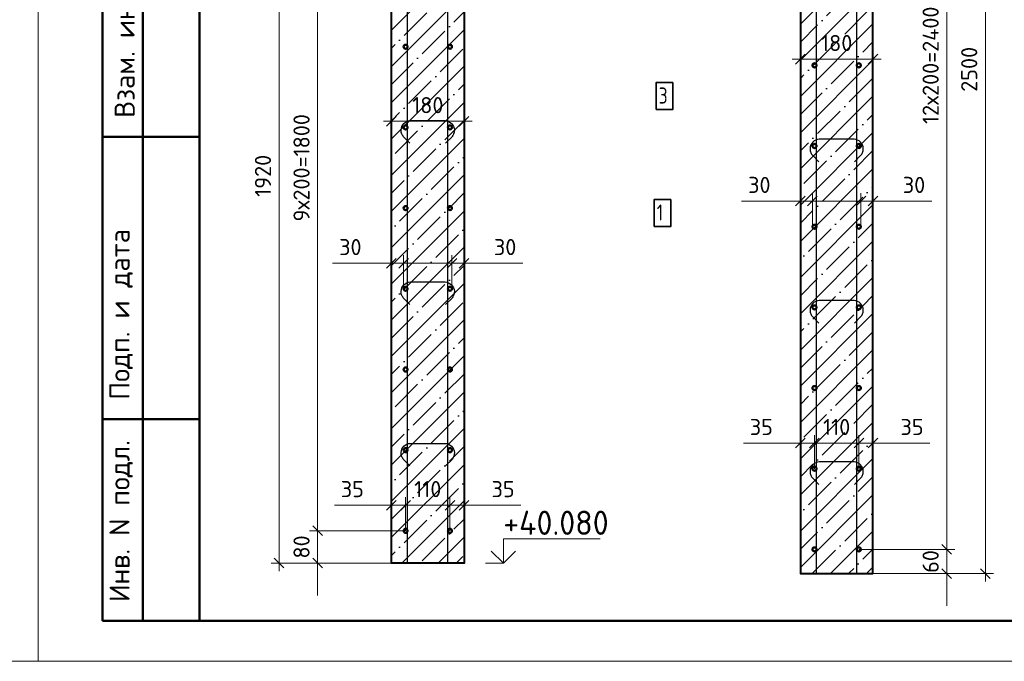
# Model space of a CAD drawing. Header units: millimetres. Extents: x -49773 to 2322955, y -3321 to 58485.
# Tile 567 of 580: x 2259727 to 2271933, y 6225 to 14177. Entities that reach past the tile are written whole.
import ezdxf

# ---------------------------------------------------------------- set-up
doc = ezdxf.new("R2010")
doc.units = ezdxf.units.MM
doc.header["$PDMODE"] = 65
for name, color, linetype, lineweight in [('Standard', 7, 'Continuous', 25), ('Арм.стержн. вертикальными 1', 22, 'Continuous', 35), ('Арм.стержн. Доп. арматура', 180, 'Continuous', 35), ('Арм.стержн.горизонт. 1', 180, 'Continuous', 35), ('Высотная отметки_ общее', 7, 'Continuous', 13), ('Основная', 7, 'Continuous', 40), ('СПДС_РАЗМЕРЫ', 152, 'Continuous', 25)]:
    doc.layers.add(name, color=color, linetype=linetype, lineweight=lineweight)
doc.layers.add('Арм.стержн.Стяжки', color=7, linetype='Continuous', lineweight=35, true_color=0x501e0f)
doc.styles.add('ISOCPEUR', font='txt')
doc.dimstyles.new('__________2', dxfattribs={"dimtxt": 250, "dimasz": 200, "dimexe": 0, "dimexo": 0, "dimgap": 100, "dimtad": 1, "dimdec": 0, "dimrnd": 1, "dimzin": 12, "dimdsep": 46, "dimtxsty": 'ISOCPEUR', "dimblk": 'ALL_ML_STRICH', "dimblk1": 'ALL_ML_STRICH', "dimblk2": 'ALL_ML_STRICH', "dimsah": 1, "dimcen": 0, "dimclrd": 7, "dimclre": 7, "dimclrt": 7, "dimadec": 0, "dimazin": 0, "dimtfac": 1, "dimtdec": 0, "dimtmove": 1, "dimatfit": 3, "dimfxl": 0, "dimtzin": 0, "dimlwd": 0, "dimlwe": 13, "dimarcsym": 0})

# ---------------------------------------------------------------- blocks, each defined once
blk = doc.blocks.new('ALL_ML_STRICH')
at = {"color": 0, "linetype": 'ByBlock', "lineweight": -2}
for p, q in [((-1, 0), (0.5, 0)), ((-0.3, -0.3), (0.3, 0.3)), ((0, -0.5), (0, 0.5))]:
    blk.add_line(p, q, dxfattribs=at)
blk = doc.blocks.new('*D1124')
at = {"layer": 'Defpoints', "color": 0}
for p in [(2265236, 8159), (2265061, 7842), (2265236, 7831)]:
    blk.add_point(p, dxfattribs=at)
at = {"layer": 'СПДС_РАЗМЕРЫ', "color": 7, "lineweight": 0}
for p, q in [((2264861, 8159), (2264661, 8159)), ((2265061, 8159), (2265236, 8159)), ((2265236, 8159), (2265940, 8159)), ((2265436, 8159), (2265636, 8159))]:
    blk.add_line(p, q, dxfattribs=at)
at = {"layer": 'СПДС_РАЗМЕРЫ', "color": 7, "lineweight": 13}
for p, q in [((2265061, 7842), (2265061, 8159)), ((2265236, 7831), (2265236, 8159))]:
    blk.add_line(p, q, dxfattribs=at)
at = {"layer": 'СПДС_РАЗМЕРЫ', "color": 7, "lineweight": 0, "xscale": 200, "yscale": 200, "zscale": 200}
blk.add_blockref('ALL_ML_STRICH', (2265061, 8159), dxfattribs=at)
at = {"layer": 'СПДС_РАЗМЕРЫ', "color": 7, "lineweight": 0, "xscale": 200, "yscale": 200, "zscale": 200, "rotation": 180}
blk.add_blockref('ALL_ML_STRICH', (2265236, 8159), dxfattribs=at)
at = {"layer": 'СПДС_РАЗМЕРЫ', "color": 7, "insert": (2265720, 8359), "char_height": 200, "attachment_point": 5, "style": 'ISOCPEUR'}
blk.add_mtext('35', dxfattribs=at)
blk = doc.blocks.new('*D1125')
at = {"layer": 'Defpoints', "color": 0}
for p in [(2264336, 8159), (2264336, 7831), (2264511, 7842)]:
    blk.add_point(p, dxfattribs=at)
at = {"layer": 'СПДС_РАЗМЕРЫ', "color": 7, "lineweight": 0}
for p, q in [((2264336, 8159), (2263631, 8159)), ((2264136, 8159), (2263936, 8159)), ((2264511, 8159), (2264336, 8159)), ((2264711, 8159), (2264911, 8159))]:
    blk.add_line(p, q, dxfattribs=at)
at = {"layer": 'СПДС_РАЗМЕРЫ', "color": 7, "lineweight": 13}
for p, q in [((2264336, 7831), (2264336, 8159)), ((2264511, 7842), (2264511, 8159))]:
    blk.add_line(p, q, dxfattribs=at)
at = {"layer": 'СПДС_РАЗМЕРЫ', "color": 7, "lineweight": 0, "xscale": 200, "yscale": 200, "zscale": 200}
blk.add_blockref('ALL_ML_STRICH', (2264336, 8159), dxfattribs=at)
at = {"layer": 'СПДС_РАЗМЕРЫ', "color": 7, "lineweight": 0, "xscale": 200, "yscale": 200, "zscale": 200, "rotation": 180}
blk.add_blockref('ALL_ML_STRICH', (2264511, 8159), dxfattribs=at)
at = {"layer": 'СПДС_РАЗМЕРЫ', "color": 7, "insert": (2263851, 8359), "char_height": 200, "attachment_point": 5, "style": 'ISOCPEUR'}
blk.add_mtext('35', dxfattribs=at)
blk = doc.blocks.new('*D1126')
at = {"layer": 'Defpoints', "color": 0}
for p in [(2265061, 8159), (2264511, 7842), (2265061, 7842)]:
    blk.add_point(p, dxfattribs=at)
at = {"layer": 'СПДС_РАЗМЕРЫ', "color": 7, "lineweight": 0}
for p, q in [((2264311, 8159), (2264111, 8159)), ((2264511, 8159), (2265061, 8159)), ((2265261, 8159), (2265461, 8159))]:
    blk.add_line(p, q, dxfattribs=at)
at = {"layer": 'СПДС_РАЗМЕРЫ', "color": 7, "lineweight": 13}
for p, q in [((2264511, 7842), (2264511, 8159)), ((2265061, 7842), (2265061, 8159))]:
    blk.add_line(p, q, dxfattribs=at)
at = {"layer": 'СПДС_РАЗМЕРЫ', "color": 7, "lineweight": 0, "xscale": 200, "yscale": 200, "zscale": 200}
blk.add_blockref('ALL_ML_STRICH', (2264511, 8159), dxfattribs=at)
at = {"layer": 'СПДС_РАЗМЕРЫ', "color": 7, "lineweight": 0, "xscale": 200, "yscale": 200, "zscale": 200, "rotation": 180}
blk.add_blockref('ALL_ML_STRICH', (2265061, 8159), dxfattribs=at)
at = {"layer": 'СПДС_РАЗМЕРЫ', "color": 7, "insert": (2264786, 8359), "char_height": 200, "attachment_point": 5, "style": 'ISOCPEUR'}
blk.add_mtext('110', dxfattribs=at)
blk = doc.blocks.new('*D1127')
at = {"layer": 'Defpoints', "color": 0}
for p in [(2265236, 11159), (2265086, 10842), (2265236, 10830)]:
    blk.add_point(p, dxfattribs=at)
at = {"layer": 'СПДС_РАЗМЕРЫ', "color": 7, "lineweight": 0}
for p, q in [((2264886, 11159), (2264686, 11159)), ((2265086, 11159), (2265236, 11159)), ((2265236, 11159), (2265965, 11159)), ((2265436, 11159), (2265636, 11159))]:
    blk.add_line(p, q, dxfattribs=at)
at = {"layer": 'СПДС_РАЗМЕРЫ', "color": 7, "lineweight": 13}
for p, q in [((2265086, 10842), (2265086, 11159)), ((2265236, 10830), (2265236, 11159))]:
    blk.add_line(p, q, dxfattribs=at)
at = {"layer": 'СПДС_РАЗМЕРЫ', "color": 7, "lineweight": 0, "xscale": 200, "yscale": 200, "zscale": 200}
blk.add_blockref('ALL_ML_STRICH', (2265086, 11159), dxfattribs=at)
at = {"layer": 'СПДС_РАЗМЕРЫ', "color": 7, "lineweight": 0, "xscale": 200, "yscale": 200, "zscale": 200, "rotation": 180}
blk.add_blockref('ALL_ML_STRICH', (2265236, 11159), dxfattribs=at)
at = {"layer": 'СПДС_РАЗМЕРЫ', "color": 7, "insert": (2265745, 11359), "char_height": 200, "attachment_point": 5, "style": 'ISOCPEUR'}
blk.add_mtext('30', dxfattribs=at)
blk = doc.blocks.new('*D1128')
at = {"layer": 'Defpoints', "color": 0}
for p in [(2264336, 11159), (2264336, 10830), (2264486, 10842)]:
    blk.add_point(p, dxfattribs=at)
at = {"layer": 'СПДС_РАЗМЕРЫ', "color": 7, "lineweight": 0}
for p, q in [((2264336, 11159), (2263606, 11159)), ((2264136, 11159), (2263936, 11159)), ((2264486, 11159), (2264336, 11159)), ((2264686, 11159), (2264886, 11159))]:
    blk.add_line(p, q, dxfattribs=at)
at = {"layer": 'СПДС_РАЗМЕРЫ', "color": 7, "lineweight": 13}
for p, q in [((2264336, 10830), (2264336, 11159)), ((2264486, 10842), (2264486, 11159))]:
    blk.add_line(p, q, dxfattribs=at)
at = {"layer": 'СПДС_РАЗМЕРЫ', "color": 7, "lineweight": 0, "xscale": 200, "yscale": 200, "zscale": 200}
blk.add_blockref('ALL_ML_STRICH', (2264336, 11159), dxfattribs=at)
at = {"layer": 'СПДС_РАЗМЕРЫ', "color": 7, "lineweight": 0, "xscale": 200, "yscale": 200, "zscale": 200, "rotation": 180}
blk.add_blockref('ALL_ML_STRICH', (2264486, 11159), dxfattribs=at)
at = {"layer": 'СПДС_РАЗМЕРЫ', "color": 7, "insert": (2263826, 11359), "char_height": 200, "attachment_point": 5, "style": 'ISOCPEUR'}
blk.add_mtext('30', dxfattribs=at)
blk = doc.blocks.new('*D1129')
at = {"layer": 'Defpoints', "color": 0}
for p in [(2265236, 12918), (2264336, 12601), (2265236, 12601)]:
    blk.add_point(p, dxfattribs=at)
at = {"layer": 'СПДС_РАЗМЕРЫ', "color": 7, "lineweight": 13}
for p, q in [((2264336, 12601), (2264336, 12918)), ((2265236, 12601), (2265236, 12918))]:
    blk.add_line(p, q, dxfattribs=at)
at = {"layer": 'СПДС_РАЗМЕРЫ', "color": 7, "lineweight": 0}
blk.add_line((2264536, 12918), (2265036, 12918), dxfattribs=at)
at = {"layer": 'СПДС_РАЗМЕРЫ', "color": 7, "lineweight": 0, "xscale": 200, "yscale": 200, "zscale": 200, "rotation": 180}
blk.add_blockref('ALL_ML_STRICH', (2264336, 12918), dxfattribs=at)
at = {"layer": 'СПДС_РАЗМЕРЫ', "color": 7, "lineweight": 0, "xscale": 200, "yscale": 200, "zscale": 200}
blk.add_blockref('ALL_ML_STRICH', (2265236, 12918), dxfattribs=at)
at = {"layer": 'СПДС_РАЗМЕРЫ', "color": 7, "insert": (2264786, 13118), "char_height": 200, "attachment_point": 5, "style": 'ISOCPEUR'}
blk.add_mtext('180', dxfattribs=at)
blk = doc.blocks.new('*D1130')
at = {"layer": 'Defpoints', "color": 0}
for p in [(2264511, 7842), (2263421, 7442), (2264336, 7442)]:
    blk.add_point(p, dxfattribs=at)
at = {"layer": 'СПДС_РАЗМЕРЫ', "color": 7, "lineweight": 0}
for p, q in [((2263421, 8042), (2263421, 8242)), ((2263421, 7842), (2263421, 7442)), ((2263421, 7242), (2263421, 7042))]:
    blk.add_line(p, q, dxfattribs=at)
at = {"layer": 'СПДС_РАЗМЕРЫ', "color": 7, "lineweight": 13}
for p, q in [((2264511, 7842), (2263421, 7842)), ((2264336, 7442), (2263421, 7442))]:
    blk.add_line(p, q, dxfattribs=at)
at = {"layer": 'СПДС_РАЗМЕРЫ', "color": 7, "lineweight": 0, "xscale": 200, "yscale": 200, "zscale": 200}
for p, rotation in [((2263421, 7842), 270), ((2263421, 7442), 90)]:
    blk.add_blockref('ALL_ML_STRICH', p, dxfattribs=dict(at, rotation=rotation))
at = {"layer": 'СПДС_РАЗМЕРЫ', "color": 7, "insert": (2263221, 7642), "char_height": 200, "attachment_point": 5, "rotation": 90, "style": 'ISOCPEUR'}
blk.add_mtext('80', dxfattribs=at)
blk = doc.blocks.new('*D1131')
at = {"layer": 'Defpoints', "color": 0}
for p in [(2264511, 16842), (2263421, 7842), (2264511, 7842)]:
    blk.add_point(p, dxfattribs=at)
at = {"layer": 'СПДС_РАЗМЕРЫ', "color": 7, "lineweight": 13}
for p, q in [((2264511, 16842), (2263421, 16842)), ((2264511, 7842), (2263421, 7842))]:
    blk.add_line(p, q, dxfattribs=at)
at = {"layer": 'СПДС_РАЗМЕРЫ', "color": 7, "lineweight": 0}
blk.add_line((2263421, 16642), (2263421, 8042), dxfattribs=at)
at = {"layer": 'СПДС_РАЗМЕРЫ', "color": 7, "lineweight": 0, "xscale": 200, "yscale": 200, "zscale": 200}
for p, rotation in [((2263421, 16842), 90), ((2263421, 7842), 270)]:
    blk.add_blockref('ALL_ML_STRICH', p, dxfattribs=dict(at, rotation=rotation))
at = {"layer": 'СПДС_РАЗМЕРЫ', "color": 7, "insert": (2263221, 12342), "char_height": 200, "attachment_point": 5, "rotation": 90, "style": 'ISOCPEUR'}
blk.add_mtext('9х200=1800', dxfattribs=at)
blk = doc.blocks.new('*D1133')
at = {"layer": 'Defpoints', "color": 0}
for p in [(2262943, 17042), (2264336, 17042), (2264336, 7442)]:
    blk.add_point(p, dxfattribs=at)
at = {"layer": 'СПДС_РАЗМЕРЫ', "color": 7, "lineweight": 13}
for p, q in [((2264336, 17042), (2262943, 17042)), ((2264336, 7442), (2262943, 7442))]:
    blk.add_line(p, q, dxfattribs=at)
at = {"layer": 'СПДС_РАЗМЕРЫ', "color": 7, "lineweight": 0}
blk.add_line((2262943, 7642), (2262943, 16842), dxfattribs=at)
at = {"layer": 'СПДС_РАЗМЕРЫ', "color": 7, "lineweight": 0, "xscale": 200, "yscale": 200, "zscale": 200}
for p, rotation in [((2262943, 17042), 90), ((2262943, 7442), 270)]:
    blk.add_blockref('ALL_ML_STRICH', p, dxfattribs=dict(at, rotation=rotation))
at = {"layer": 'СПДС_РАЗМЕРЫ', "color": 7, "insert": (2262743, 12242), "char_height": 200, "attachment_point": 5, "rotation": 90, "style": 'ISOCPEUR'}
blk.add_mtext('1920', dxfattribs=at)
blk = doc.blocks.new('*D1134')
at = {"layer": 'Defpoints', "color": 0}
for p in [(2269405, 8929), (2269405, 8600), (2269580, 8612)]:
    blk.add_point(p, dxfattribs=at)
at = {"layer": 'СПДС_РАЗМЕРЫ', "color": 7, "lineweight": 0}
for p, q in [((2269405, 8929), (2268701, 8929)), ((2269205, 8929), (2269005, 8929)), ((2269580, 8929), (2269405, 8929)), ((2269780, 8929), (2269980, 8929))]:
    blk.add_line(p, q, dxfattribs=at)
at = {"layer": 'СПДС_РАЗМЕРЫ', "color": 7, "lineweight": 13}
for p, q in [((2269405, 8600), (2269405, 8929)), ((2269580, 8612), (2269580, 8929))]:
    blk.add_line(p, q, dxfattribs=at)
at = {"layer": 'СПДС_РАЗМЕРЫ', "color": 7, "lineweight": 0, "xscale": 200, "yscale": 200, "zscale": 200}
blk.add_blockref('ALL_ML_STRICH', (2269405, 8929), dxfattribs=at)
at = {"layer": 'СПДС_РАЗМЕРЫ', "color": 7, "lineweight": 0, "xscale": 200, "yscale": 200, "zscale": 200, "rotation": 180}
blk.add_blockref('ALL_ML_STRICH', (2269580, 8929), dxfattribs=at)
at = {"layer": 'СПДС_РАЗМЕРЫ', "color": 7, "insert": (2268921, 9129), "char_height": 200, "attachment_point": 5, "style": 'ISOCPEUR'}
blk.add_mtext('35', dxfattribs=at)
blk = doc.blocks.new('*D1135')
at = {"layer": 'Defpoints', "color": 0}
for p in [(2270305, 8929), (2270130, 8612), (2270305, 8600)]:
    blk.add_point(p, dxfattribs=at)
at = {"layer": 'СПДС_РАЗМЕРЫ', "color": 7, "lineweight": 0}
for p, q in [((2269930, 8929), (2269730, 8929)), ((2270130, 8929), (2270305, 8929)), ((2270305, 8929), (2271009, 8929)), ((2270505, 8929), (2270705, 8929))]:
    blk.add_line(p, q, dxfattribs=at)
at = {"layer": 'СПДС_РАЗМЕРЫ', "color": 7, "lineweight": 13}
for p, q in [((2270130, 8612), (2270130, 8929)), ((2270305, 8600), (2270305, 8929))]:
    blk.add_line(p, q, dxfattribs=at)
at = {"layer": 'СПДС_РАЗМЕРЫ', "color": 7, "lineweight": 0, "xscale": 200, "yscale": 200, "zscale": 200}
blk.add_blockref('ALL_ML_STRICH', (2270130, 8929), dxfattribs=at)
at = {"layer": 'СПДС_РАЗМЕРЫ', "color": 7, "lineweight": 0, "xscale": 200, "yscale": 200, "zscale": 200, "rotation": 180}
blk.add_blockref('ALL_ML_STRICH', (2270305, 8929), dxfattribs=at)
at = {"layer": 'СПДС_РАЗМЕРЫ', "color": 7, "insert": (2270789, 9129), "char_height": 200, "attachment_point": 5, "style": 'ISOCPEUR'}
blk.add_mtext('35', dxfattribs=at)
blk = doc.blocks.new('*D1136')
at = {"layer": 'Defpoints', "color": 0}
for p in [(2269580, 8929), (2269580, 8612), (2270130, 8612)]:
    blk.add_point(p, dxfattribs=at)
at = {"layer": 'СПДС_РАЗМЕРЫ', "color": 7, "lineweight": 0}
for p, q in [((2269380, 8929), (2269180, 8929)), ((2270130, 8929), (2269580, 8929)), ((2270330, 8929), (2270530, 8929))]:
    blk.add_line(p, q, dxfattribs=at)
at = {"layer": 'СПДС_РАЗМЕРЫ', "color": 7, "lineweight": 13}
for p, q in [((2269580, 8612), (2269580, 8929)), ((2270130, 8612), (2270130, 8929))]:
    blk.add_line(p, q, dxfattribs=at)
at = {"layer": 'СПДС_РАЗМЕРЫ', "color": 7, "lineweight": 0, "xscale": 200, "yscale": 200, "zscale": 200}
blk.add_blockref('ALL_ML_STRICH', (2269580, 8929), dxfattribs=at)
at = {"layer": 'СПДС_РАЗМЕРЫ', "color": 7, "lineweight": 0, "xscale": 200, "yscale": 200, "zscale": 200, "rotation": 180}
blk.add_blockref('ALL_ML_STRICH', (2270130, 8929), dxfattribs=at)
at = {"layer": 'СПДС_РАЗМЕРЫ', "color": 7, "insert": (2269855, 9129), "char_height": 200, "attachment_point": 5, "style": 'ISOCPEUR'}
blk.add_mtext('110', dxfattribs=at)
blk = doc.blocks.new('*D1137')
at = {"layer": 'Defpoints', "color": 0}
for p in [(2269405, 11929), (2269405, 11600), (2269555, 11611)]:
    blk.add_point(p, dxfattribs=at)
at = {"layer": 'СПДС_РАЗМЕРЫ', "color": 7, "lineweight": 0}
for p, q in [((2269405, 11929), (2268676, 11929)), ((2269205, 11929), (2269005, 11929)), ((2269555, 11929), (2269405, 11929)), ((2269755, 11929), (2269955, 11929))]:
    blk.add_line(p, q, dxfattribs=at)
at = {"layer": 'СПДС_РАЗМЕРЫ', "color": 7, "lineweight": 13}
for p, q in [((2269405, 11600), (2269405, 11929)), ((2269555, 11611), (2269555, 11929))]:
    blk.add_line(p, q, dxfattribs=at)
at = {"layer": 'СПДС_РАЗМЕРЫ', "color": 7, "lineweight": 0, "xscale": 200, "yscale": 200, "zscale": 200}
blk.add_blockref('ALL_ML_STRICH', (2269405, 11929), dxfattribs=at)
at = {"layer": 'СПДС_РАЗМЕРЫ', "color": 7, "lineweight": 0, "xscale": 200, "yscale": 200, "zscale": 200, "rotation": 180}
blk.add_blockref('ALL_ML_STRICH', (2269555, 11929), dxfattribs=at)
at = {"layer": 'СПДС_РАЗМЕРЫ', "color": 7, "insert": (2268896, 12129), "char_height": 200, "attachment_point": 5, "style": 'ISOCPEUR'}
blk.add_mtext('30', dxfattribs=at)
blk = doc.blocks.new('*D1138')
at = {"layer": 'Defpoints', "color": 0}
for p in [(2270305, 11929), (2270155, 11611), (2270305, 11600)]:
    blk.add_point(p, dxfattribs=at)
at = {"layer": 'СПДС_РАЗМЕРЫ', "color": 7, "lineweight": 0}
for p, q in [((2269955, 11929), (2269755, 11929)), ((2270155, 11929), (2270305, 11929)), ((2270305, 11929), (2271034, 11929)), ((2270505, 11929), (2270705, 11929))]:
    blk.add_line(p, q, dxfattribs=at)
at = {"layer": 'СПДС_РАЗМЕРЫ', "color": 7, "lineweight": 13}
for p, q in [((2270155, 11611), (2270155, 11929)), ((2270305, 11600), (2270305, 11929))]:
    blk.add_line(p, q, dxfattribs=at)
at = {"layer": 'СПДС_РАЗМЕРЫ', "color": 7, "lineweight": 0, "xscale": 200, "yscale": 200, "zscale": 200}
blk.add_blockref('ALL_ML_STRICH', (2270155, 11929), dxfattribs=at)
at = {"layer": 'СПДС_РАЗМЕРЫ', "color": 7, "lineweight": 0, "xscale": 200, "yscale": 200, "zscale": 200, "rotation": 180}
blk.add_blockref('ALL_ML_STRICH', (2270305, 11929), dxfattribs=at)
at = {"layer": 'СПДС_РАЗМЕРЫ', "color": 7, "insert": (2270814, 12129), "char_height": 200, "attachment_point": 5, "style": 'ISOCPEUR'}
blk.add_mtext('30', dxfattribs=at)
blk = doc.blocks.new('*D1139')
at = {"layer": 'Defpoints', "color": 0}
for p in [(2269405, 13688), (2269405, 13371), (2270305, 13371)]:
    blk.add_point(p, dxfattribs=at)
at = {"layer": 'СПДС_РАЗМЕРЫ', "color": 7, "lineweight": 13}
for p, q in [((2269405, 13371), (2269405, 13688)), ((2270305, 13371), (2270305, 13688))]:
    blk.add_line(p, q, dxfattribs=at)
at = {"layer": 'СПДС_РАЗМЕРЫ', "color": 7, "lineweight": 0}
blk.add_line((2270105, 13688), (2269605, 13688), dxfattribs=at)
at = {"layer": 'СПДС_РАЗМЕРЫ', "color": 7, "lineweight": 0, "xscale": 200, "yscale": 200, "zscale": 200, "rotation": 180}
blk.add_blockref('ALL_ML_STRICH', (2269405, 13688), dxfattribs=at)
at = {"layer": 'СПДС_РАЗМЕРЫ', "color": 7, "lineweight": 0, "xscale": 200, "yscale": 200, "zscale": 200}
blk.add_blockref('ALL_ML_STRICH', (2270305, 13688), dxfattribs=at)
at = {"layer": 'СПДС_РАЗМЕРЫ', "color": 7, "insert": (2269855, 13888), "char_height": 200, "attachment_point": 5, "style": 'ISOCPEUR'}
blk.add_mtext('180', dxfattribs=at)
blk = doc.blocks.new('*D1140')
at = {"layer": 'Defpoints', "color": 0}
for p in [(2270130, 7612), (2270305, 7312), (2271220, 7312)]:
    blk.add_point(p, dxfattribs=at)
at = {"layer": 'СПДС_РАЗМЕРЫ', "color": 7, "lineweight": 0}
for p, q in [((2271220, 7812), (2271220, 8012)), ((2271220, 7612), (2271220, 7312)), ((2271220, 7112), (2271220, 6912))]:
    blk.add_line(p, q, dxfattribs=at)
at = {"layer": 'СПДС_РАЗМЕРЫ', "color": 7, "lineweight": 13}
for p, q in [((2270130, 7612), (2271220, 7612)), ((2270305, 7312), (2271220, 7312))]:
    blk.add_line(p, q, dxfattribs=at)
at = {"layer": 'СПДС_РАЗМЕРЫ', "color": 7, "lineweight": 0, "xscale": 200, "yscale": 200, "zscale": 200}
for p, rotation in [((2271220, 7612), 270), ((2271220, 7312), 90)]:
    blk.add_blockref('ALL_ML_STRICH', p, dxfattribs=dict(at, rotation=rotation))
at = {"layer": 'СПДС_РАЗМЕРЫ', "color": 7, "insert": (2271020, 7462), "char_height": 200, "attachment_point": 5, "rotation": 90, "style": 'ISOCPEUR'}
blk.add_mtext('60', dxfattribs=at)
blk = doc.blocks.new('*D1141')
at = {"layer": 'Defpoints', "color": 0}
for p in [(2270130, 19612), (2270130, 7612), (2271220, 7612)]:
    blk.add_point(p, dxfattribs=at)
at = {"layer": 'СПДС_РАЗМЕРЫ', "color": 7, "lineweight": 13}
for p, q in [((2270130, 19612), (2271220, 19612)), ((2270130, 7612), (2271220, 7612))]:
    blk.add_line(p, q, dxfattribs=at)
at = {"layer": 'СПДС_РАЗМЕРЫ', "color": 7, "lineweight": 0}
blk.add_line((2271220, 19412), (2271220, 7812), dxfattribs=at)
at = {"layer": 'СПДС_РАЗМЕРЫ', "color": 7, "lineweight": 0, "xscale": 200, "yscale": 200, "zscale": 200}
for p, rotation in [((2271220, 19612), 90), ((2271220, 7612), 270)]:
    blk.add_blockref('ALL_ML_STRICH', p, dxfattribs=dict(at, rotation=rotation))
at = {"layer": 'СПДС_РАЗМЕРЫ', "color": 7, "insert": (2271020, 13612), "char_height": 200, "attachment_point": 5, "rotation": 90, "style": 'ISOCPEUR'}
blk.add_mtext('12х200=2400', dxfattribs=at)
blk = doc.blocks.new('*D1143')
at = {"layer": 'Defpoints', "color": 0}
for p in [(2270305, 19812), (2271698, 19812), (2270305, 7312)]:
    blk.add_point(p, dxfattribs=at)
at = {"layer": 'СПДС_РАЗМЕРЫ', "color": 7, "lineweight": 13}
for p, q in [((2270305, 19812), (2271698, 19812)), ((2270305, 7312), (2271698, 7312))]:
    blk.add_line(p, q, dxfattribs=at)
at = {"layer": 'СПДС_РАЗМЕРЫ', "color": 7, "lineweight": 0}
blk.add_line((2271698, 7512), (2271698, 19612), dxfattribs=at)
at = {"layer": 'СПДС_РАЗМЕРЫ', "color": 7, "lineweight": 0, "xscale": 200, "yscale": 200, "zscale": 200}
for p, rotation in [((2271698, 19812), 90), ((2271698, 7312), 270)]:
    blk.add_blockref('ALL_ML_STRICH', p, dxfattribs=dict(at, rotation=rotation))
at = {"layer": 'СПДС_РАЗМЕРЫ', "color": 7, "insert": (2271498, 13562), "char_height": 200, "attachment_point": 5, "rotation": 90, "style": 'ISOCPEUR'}
blk.add_mtext('2500', dxfattribs=at)

msp = doc.modelspace()

# ---------------------------------------------------------------- hatches: boundary and pattern name
h = msp.add_hatch()
h.set_pattern_fill('ANSI35', color=254, scale=50)
h.set_pattern_definition([(45, (862804.2, 78039.9), (-224.5064, 224.5064), []), (45, (863028.7, 78039.9), (-224.5064, 224.5064), [396.875, -79.375, 0, -79.375])])
h.paths.add_polyline_path([(2269405, 7311.6), (2269405, 19811.6), (2270304.9, 19811.6), (2270304.9, 7311.6)])
h = msp.add_hatch()
h.set_pattern_fill('ANSI35', color=254, scale=50)
h.set_pattern_definition([(45, (857734.97, 75270.14), (-224.5064, 224.5064), []), (45, (857959.47, 75270.14), (-224.5064, 224.5064), [396.875, -79.375, 0, -79.375])])
h.paths.add_polyline_path([(2264335.7, 7441.8), (2264335.7, 17041.8), (2265235.7, 17041.8), (2265235.7, 7441.8)])

# ---------------------------------------------------------------- linework, layer by layer
at = {"layer": 'Standard', "color": 7, "linetype": 'Continuous', "lineweight": 50, "transparency": 33554687}
for p, q in [((2260754.9, 6724.7), (2260754.9, 15224.7)), ((2260754.9, 6724.7), (2260754.9, 15224.7)), ((2261254.9, 6724.7), (2261254.9, 15224.7)), ((2260754.9, 12724.7), (2261954.9, 12724.7)), ((2260754.9, 9224.7), (2261954.9, 9224.7)), ((2261954.9, 6724.7), (2260754.9, 6724.7))]:
    msp.add_line(p, q, dxfattribs=at)
at = {"layer": 'Standard', "color": 7, "linetype": 'Continuous', "lineweight": 13, "transparency": 33554687}
for points in [[(2217954.9, 6224.7), (2259954.9, 6224.7), (2259954.9, 35924.7), (2217954.9, 35924.7), (2217954.9, 6224.7)], [(2259954.9, 6224.7), (2301954.9, 6224.7), (2301954.9, 35924.7), (2259954.9, 35924.7), (2259954.9, 6224.7)]]:
    msp.add_lwpolyline(points, close=True, dxfattribs=at)
at = {"layer": 'Standard', "color": 7, "linetype": 'Continuous', "lineweight": 50, "transparency": 33554687}
msp.add_lwpolyline([(2261954.9, 35424.7), (2301454.9, 35424.7), (2301454.9, 6724.7), (2261954.9, 6724.7), (2261954.9, 35424.7)], close=True, dxfattribs=at)
at = {"layer": 'Арм.стержн. вертикальными 1', "color": 4, "linetype": 'Continuous', "lineweight": 25, "transparency": 33554687}
for p, q in [((2270104.9, 7311.6), (2270104.9, 20474.1)), ((2269605, 7311.6), (2269605, 19974.1)), ((2264535.7, 7441.8), (2264535.7, 17704.3)), ((2265035.7, 7441.8), (2265035.7, 17204.3))]:
    msp.add_line(p, q, dxfattribs=at)
at = {"layer": 'Арм.стержн. Доп. арматура', "color": 7, "linetype": 'Continuous', "lineweight": 35, "transparency": 33554687}
for points in [[(2267616.5, 13063.6), (2267823.1, 13063.6), (2267823.1, 13396.9), (2267616.5, 13396.9), (2267616.5, 13063.6)], [(2267591.5, 11613.8), (2267798.1, 11613.8), (2267798.1, 11947.1), (2267591.5, 11947.1), (2267591.5, 11613.8)]]:
    msp.add_lwpolyline(points, dxfattribs=at)
at = {"layer": 'Арм.стержн.горизонт. 1', "color": 4, "linetype": 'Continuous', "lineweight": 50, "transparency": 33554687}
for centre in [(2264510.7, 13841.8), (2265060.7, 13841.8), (2269580, 13611.6), (2270129.9, 13611.6), (2264510.7, 12841.8), (2265060.7, 12841.8), (2269580, 12611.6), (2270129.9, 12611.6), (2264510.7, 11841.8), (2265060.7, 11841.8), (2269580, 11611.6), (2270129.9, 11611.6), (2264510.7, 10841.8), (2265060.7, 10841.8), (2269580, 10611.6), (2270129.9, 10611.6), (2264510.7, 9841.8), (2265060.7, 9841.8), (2269580, 9611.6), (2270129.9, 9611.6), (2264510.7, 8841.8), (2265060.7, 8841.8), (2269580, 8611.6), (2270129.9, 8611.6), (2264510.7, 7841.8), (2265060.7, 7841.8), (2269580, 7611.6), (2270129.9, 7611.6)]:
    msp.add_circle(centre, 25, dxfattribs=at)
at = {"layer": 'Арм.стержн.Стяжки', "color": 40, "linetype": 'Continuous', "lineweight": 25, "transparency": 33554687}
for points in [[(2264564.5, 12647.5), (2264488.9, 12723.1), (2264481.6, 12731.5), (2264475.1, 12740.6), (2264469.4, 12750.2), (2264464.7, 12760.2), (2264461, 12770.6), (2264458.1, 12781.4), (2264456.3, 12792.5), (2264455.6, 12803.5), (2264455.6, 12811.4), (2264458.5, 12832.6), (2264465.7, 12854.5), (2264477, 12874.5), (2264490.7, 12891), (2264507.2, 12904.7), (2264527.2, 12916), (2264549.1, 12923.2), (2264570.3, 12926.1), (2265000.8, 12926.1), (2265022, 12923.2), (2265043.9, 12916), (2265064, 12904.7), (2265080.4, 12891), (2265094.2, 12874.5), (2265105.4, 12854.5), (2265112.6, 12832.6), (2265115.6, 12811.4), (2265115.6, 12803.5), (2265114.8, 12792.5), (2265113, 12781.4), (2265110.2, 12770.6), (2265106.4, 12760.2), (2265101.8, 12750.2), (2265096.1, 12740.6), (2265089.5, 12731.5), (2265082.3, 12723.1), (2265006.6, 12647.5)], [(2270076.1, 12417.2), (2270151.8, 12492.9), (2270159, 12501.2), (2270165.6, 12510.3), (2270171.3, 12520), (2270176, 12530), (2270179.7, 12540.3), (2270182.5, 12551.2), (2270184.3, 12562.3), (2270185.1, 12573.3), (2270185.1, 12581.1), (2270182.1, 12602.4), (2270174.9, 12624.2), (2270163.7, 12644.3), (2270149.9, 12660.8), (2270133.5, 12674.5), (2270113.4, 12685.7), (2270091.6, 12692.9), (2270070.3, 12695.9), (2269639.9, 12695.9), (2269618.6, 12692.9), (2269596.8, 12685.7), (2269576.7, 12674.5), (2269560.2, 12660.8), (2269546.5, 12644.3), (2269535.2, 12624.2), (2269528.1, 12602.4), (2269525.1, 12581.1), (2269525.1, 12573.3), (2269525.9, 12562.3), (2269527.7, 12551.2), (2269530.5, 12540.3), (2269534.2, 12530), (2269538.9, 12520), (2269544.6, 12510.3), (2269551.2, 12501.2), (2269558.4, 12492.9), (2269634.1, 12417.2)], [(2264564.5, 10647.5), (2264488.9, 10723.1), (2264481.6, 10731.5), (2264475.1, 10740.6), (2264469.4, 10750.2), (2264464.7, 10760.2), (2264461, 10770.6), (2264458.1, 10781.4), (2264456.3, 10792.5), (2264455.6, 10803.5), (2264455.6, 10811.4), (2264458.5, 10832.6), (2264465.7, 10854.5), (2264477, 10874.5), (2264490.7, 10891), (2264507.2, 10904.7), (2264527.2, 10916), (2264549.1, 10923.2), (2264570.3, 10926.1), (2265000.8, 10926.1), (2265022, 10923.2), (2265043.9, 10916), (2265064, 10904.7), (2265080.4, 10891), (2265094.2, 10874.5), (2265105.4, 10854.5), (2265112.6, 10832.6), (2265115.6, 10811.4), (2265115.6, 10803.5), (2265114.8, 10792.5), (2265113, 10781.4), (2265110.2, 10770.6), (2265106.4, 10760.2), (2265101.8, 10750.2), (2265096.1, 10740.6), (2265089.5, 10731.5), (2265082.3, 10723.1), (2265006.6, 10647.5)], [(2270076.1, 10417.2), (2270151.8, 10492.9), (2270159, 10501.2), (2270165.6, 10510.3), (2270171.3, 10520), (2270176, 10530), (2270179.7, 10540.3), (2270182.5, 10551.2), (2270184.3, 10562.3), (2270185.1, 10573.3), (2270185.1, 10581.1), (2270182.1, 10602.4), (2270174.9, 10624.2), (2270163.7, 10644.3), (2270149.9, 10660.8), (2270133.5, 10674.5), (2270113.4, 10685.7), (2270091.6, 10692.9), (2270070.3, 10695.9), (2269639.9, 10695.9), (2269618.6, 10692.9), (2269596.8, 10685.7), (2269576.7, 10674.5), (2269560.2, 10660.8), (2269546.5, 10644.3), (2269535.2, 10624.2), (2269528.1, 10602.4), (2269525.1, 10581.1), (2269525.1, 10573.3), (2269525.9, 10562.3), (2269527.7, 10551.2), (2269530.5, 10540.3), (2269534.2, 10530), (2269538.9, 10520), (2269544.6, 10510.3), (2269551.2, 10501.2), (2269558.4, 10492.9), (2269634.1, 10417.2)], [(2264564.5, 8647.5), (2264488.9, 8723.1), (2264481.6, 8731.5), (2264475.1, 8740.6), (2264469.4, 8750.2), (2264464.7, 8760.2), (2264461, 8770.6), (2264458.1, 8781.4), (2264456.3, 8792.5), (2264455.6, 8803.5), (2264455.6, 8811.4), (2264458.5, 8832.6), (2264465.7, 8854.5), (2264477, 8874.5), (2264490.7, 8891), (2264507.2, 8904.7), (2264527.2, 8916), (2264549.1, 8923.2), (2264570.3, 8926.1), (2265000.8, 8926.1), (2265022, 8923.2), (2265043.9, 8916), (2265064, 8904.7), (2265080.4, 8891), (2265094.2, 8874.5), (2265105.4, 8854.5), (2265112.6, 8832.6), (2265115.6, 8811.4), (2265115.6, 8803.5), (2265114.8, 8792.5), (2265113, 8781.4), (2265110.2, 8770.6), (2265106.4, 8760.2), (2265101.8, 8750.2), (2265096.1, 8740.6), (2265089.5, 8731.5), (2265082.3, 8723.1), (2265006.6, 8647.5)], [(2270076.1, 8417.2), (2270151.8, 8492.9), (2270159, 8501.2), (2270165.6, 8510.3), (2270171.3, 8520), (2270176, 8530), (2270179.7, 8540.3), (2270182.5, 8551.2), (2270184.3, 8562.3), (2270185.1, 8573.3), (2270185.1, 8581.1), (2270182.1, 8602.4), (2270174.9, 8624.2), (2270163.7, 8644.3), (2270149.9, 8660.8), (2270133.5, 8674.5), (2270113.4, 8685.7), (2270091.6, 8692.9), (2270070.3, 8695.9), (2269639.9, 8695.9), (2269618.6, 8692.9), (2269596.8, 8685.7), (2269576.7, 8674.5), (2269560.2, 8660.8), (2269546.5, 8644.3), (2269535.2, 8624.2), (2269528.1, 8602.4), (2269525.1, 8581.1), (2269525.1, 8573.3), (2269525.9, 8562.3), (2269527.7, 8551.2), (2269530.5, 8540.3), (2269534.2, 8530), (2269538.9, 8520), (2269544.6, 8510.3), (2269551.2, 8501.2), (2269558.4, 8492.9), (2269634.1, 8417.2)]]:
    msp.add_lwpolyline(points, dxfattribs=at)
at = {"layer": 'Высотная отметки_ общее', "color": 7, "linetype": 'Continuous', "lineweight": 13, "transparency": 33554687}
for p, q in [((2265722.8, 7441.8), (2265722.8, 7741.8)), ((2265722.8, 7741.8), (2266922.8, 7741.8)), ((2265722.8, 7441.8), (2265572.8, 7591.8)), ((2265722.8, 7441.8), (2265872.8, 7591.8)), ((2265722.8, 7441.8), (2265502.3, 7441.8)), ((2265722.8, 7441.8), (2265722.8, 7441.8)), ((2265722.8, 7441.8), (2265722.8, 7441.8)), ((2265722.8, 7441.8), (2265722.8, 7441.8)), ((2265722.8, 7441.8), (2265722.8, 7441.8))]:
    msp.add_line(p, q, dxfattribs=at)
at = {"layer": 'Основная'}
for points in [[(2270304.9, 19811.6), (2269405, 19811.6), (2269405, 7311.6), (2270304.9, 7311.6)], [(2264335.7, 17041.8), (2265235.7, 17041.8), (2265235.7, 7441.8), (2264335.7, 7441.8)]]:
    msp.add_lwpolyline(points, close=True, dxfattribs=at)

# ---------------------------------------------------------------- texts
at = {"layer": 'Standard', "color": 7, "linetype": 'Continuous', "lineweight": 50, "transparency": 33554687, "char_height": 250, "attachment_point": 7, "rotation": 90, "style": 'ISOCPEUR'}
for s, insert, width in [('\\A1;{\\fISOCPEUR|i0|b0;\\H250.000000;\\W1.000000;\\C7;Взам. инв.N}\\P', (2261152.9, 12960.6), 1909.099), ('\\A1;{\\fISOCPEUR|i0|b0;\\H250.000000;\\W1.000000;\\C7;Подп. и дата}\\P', (2261129.3, 9466.8), 2197.059), ('\\A1;{\\fISOCPEUR|i0|b0;\\H250.000000;\\W1.000000;\\C7;Инв. N подл.}\\P', (2261129.3, 6958.7), 2021.795)]:
    msp.add_mtext(s, dxfattribs=dict(at, insert=insert, width=width))
at = {"layer": 'Арм.стержн. Доп. арматура', "color": 7, "linetype": 'Continuous', "lineweight": 25, "transparency": 33554687, "char_height": 200, "width": 217.601, "attachment_point": 7, "style": 'ISOCPEUR'}
for s, insert in [('{\\W0.7800;3}', (2267649.8, 13136.9)), ('{\\W0.7800;1}', (2267624.8, 11687.1))]:
    msp.add_mtext(s, dxfattribs=dict(at, insert=insert))
at = {"layer": 'Высотная отметки_ общее', "color": 7, "linetype": 'Continuous', "lineweight": 25, "transparency": 33554687, "insert": (2265721.6, 7791.8), "char_height": 300, "width": 1492.381, "attachment_point": 7, "style": 'ISOCPEUR'}
msp.add_mtext('{\\W0.9600;+40.080}', dxfattribs=at)

# ---------------------------------------------------------------- dimensions: what is measured, and where the dimension line sits
at = {"layer": 'СПДС_РАЗМЕРЫ'}
for base, p1, p2, picture, middle in [((2271697.7, 19811.6), (2270304.9, 7311.6), (2270304.9, 19811.6), '*D1143', (2271497.7, 13561.6)), ((2262943, 17041.8), (2264335.7, 7441.8), (2264335.7, 17041.8), '*D1133', (2262743, 12241.8))]:
    dim = msp.add_linear_dim(base=base, p1=p1, p2=p2, angle=90, dimstyle='__________2', override={"dimtxt": 200, "dimlfac": 0.2}, dxfattribs=at)
    dim.commit()
    dim.dimension.update_dxf_attribs({"geometry": picture, "text_midpoint": middle})
for base, p1, p2, text, picture, middle in [((2271219.8, 7611.6), (2270129.9, 19611.6), (2270129.9, 7611.6), '12х200=2400', '*D1141', (2271219.8, 13611.6)), ((2263420.9, 7841.8), (2264510.7, 16841.8), (2264510.7, 7841.8), '9х200=1800', '*D1131', (2263420.9, 12341.8))]:
    dim = msp.add_linear_dim(base=base, p1=p1, p2=p2, angle=90, text=text, dimstyle='__________2', override={"dimtxt": 200, "dimlfac": 0.2}, dxfattribs=at)
    dim.commit()
    dim.dimension.update_dxf_attribs({"geometry": picture, "text_midpoint": middle, "dimtype": 160})
for base, p1, p2, angle, picture, middle in [((2269405, 13688), (2270304.9, 13370.6), (2269405, 13370.6), 180, '*D1139', (2269855, 13688)), ((2269405, 11928.8), (2269555, 11611.4), (2269405, 11600.2), 180, '*D1137', (2268895.7, 11846.6)), ((2270304.9, 11928.8), (2270154.9, 11611.4), (2270304.9, 11600.2), 0, '*D1138', (2270814.2, 11846.6)), ((2264335.7, 11159), (2264485.7, 10841.6), (2264335.7, 10830.4), 180, '*D1128', (2263826.5, 11076.8)), ((2269405, 8929), (2269580, 8611.6), (2269405, 8600.4), 180, '*D1134', (2268920.7, 8846.8)), ((2269580, 8929), (2270129.9, 8611.6), (2269580, 8611.6), 180, '*D1136', (2269855, 8929)), ((2270304.9, 8929), (2270129.9, 8611.6), (2270304.9, 8600.4), 0, '*D1135', (2270789.2, 8846.8)), ((2264335.7, 8159.2), (2264510.7, 7841.8), (2264335.7, 7830.6), 180, '*D1125', (2263851.4, 8077)), ((2263420.9, 7441.8), (2264510.7, 7841.8), (2264335.7, 7441.8), 90, '*D1130', (2263420.9, 7641.8)), ((2271219.8, 7311.6), (2270129.9, 7611.6), (2270304.9, 7311.6), 90, '*D1140', (2271219.8, 7461.6))]:
    dim = msp.add_linear_dim(base=base, p1=p1, p2=p2, angle=angle, dimstyle='__________2', override={"dimtxt": 200, "dimlfac": 0.2}, dxfattribs=at)
    dim.commit()
    dim.dimension.update_dxf_attribs({"geometry": picture, "text_midpoint": middle, "dimtype": 160})
for base, p1, p2, picture, middle in [((2265235.7, 12918.2), (2264335.7, 12600.8), (2265235.7, 12600.8), '*D1129', (2264785.7, 12918.2)), ((2265235.7, 11159), (2265085.7, 10841.6), (2265235.7, 10830.4), '*D1127', (2265745, 11076.8)), ((2265060.7, 8159.2), (2264510.7, 7841.8), (2265060.7, 7841.8), '*D1126', (2264785.7, 8159.2)), ((2265235.7, 8159.2), (2265060.7, 7841.8), (2265235.7, 7830.6), '*D1124', (2265720, 8077))]:
    dim = msp.add_linear_dim(base=base, p1=p1, p2=p2, dimstyle='__________2', override={"dimtxt": 200, "dimlfac": 0.2}, dxfattribs=at)
    dim.commit()
    dim.dimension.update_dxf_attribs({"geometry": picture, "text_midpoint": middle, "dimtype": 160})

doc.saveas('drawing.dxf')
